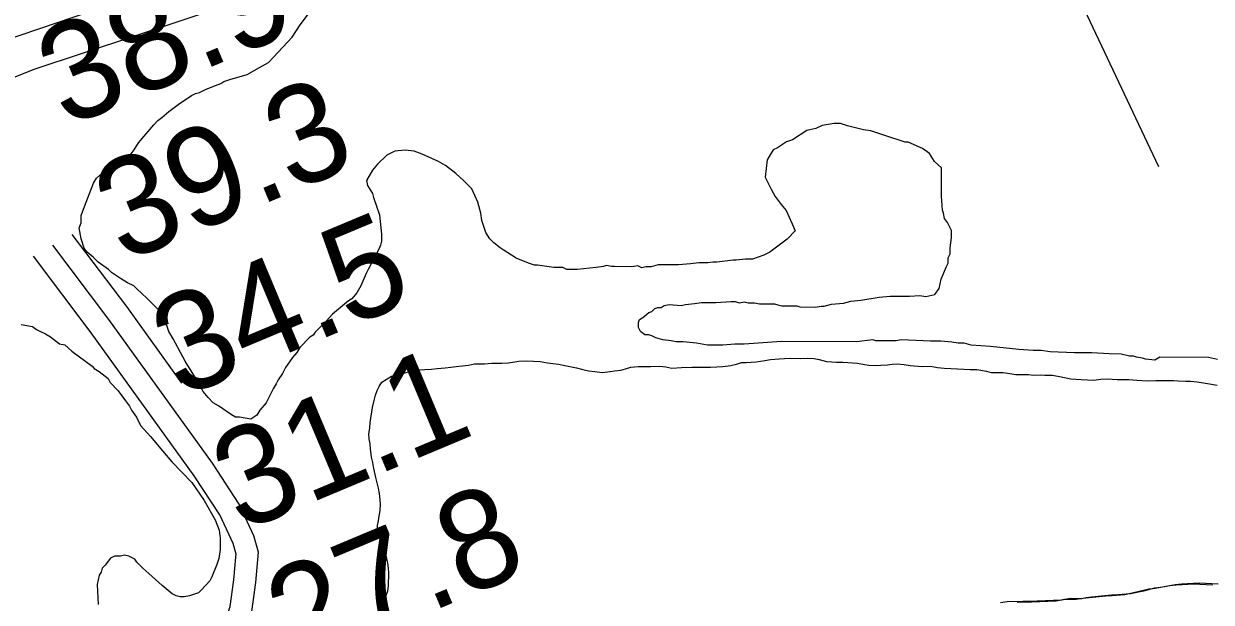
# Model space of a CAD drawing. Extents: x 3219052 to 3256913, y 800770 to 826146.
# Drawn here: x 3250063 to 3250871, y 813700 to 814094 of the extents above; entities that cross this region are included whole.
import ezdxf

# ---------------------------------------------------------------- set-up
doc = ezdxf.new("R2010")
doc.units = 0
for name, color, linetype in [('V-RIVR-RANG', 7, 'Continuous'), ('V-ROAD-CNTR', 7, 'Continuous'), ('V-SITE-VEGE', 7, 'Continuous'), ('V-TOPO-MAJR', 7, 'Continuous'), ('V-TOPO-MINR', 7, 'Continuous'), ('V-TOPO-SHOR', 7, 'Continuous')]:
    doc.layers.add(name, color=color, linetype=linetype)

msp = doc.modelspace()

# ---------------------------------------------------------------- linework, layer by layer
at = {"layer": 'V-RIVR-RANG'}
msp.add_line((3250835.23, 813996.27), (3250434.94, 814846.78), dxfattribs=at)
at = {"layer": 'V-ROAD-CNTR'}
for points in [[(3250218.19, 813693.56), (3250220.91, 813713.4), (3250222.65, 813733.96), (3250219.63, 813744.99), (3250209.63, 813766.63), (3250191.45, 813794.46), (3250120.99, 813892.24), (3250082.85, 813942.81)], [(3250170.67, 813848.96), (3250133.06, 813901.14), (3250096, 813950.28)], [(3250207.32, 813730.65), (3250207.48, 813732.57), (3250205.49, 813739.82), (3250196.47, 813759.34), (3250179.08, 813785.97), (3250108.92, 813883.34), (3250069.7, 813935.33)], [(3250190.35, 813400.45), (3250186.73, 813431.95), (3250189.66, 813484.03), (3250188.11, 813513.86), (3250183.36, 813562.31), (3250182.27, 813592.5), (3250188.14, 813625.18), (3250190.41, 813658.15), (3250203.52, 813697), (3250205.99, 813715.05), (3250207.32, 813730.65)]]:
    msp.add_lwpolyline(points, dxfattribs=at)
at = {"layer": 'V-SITE-VEGE'}
for p, q in [((3250251.1, 814092.79), (3250256.66, 814100.36)), ((3250245.55, 814084.54), (3250251.1, 814092.79)), ((3250233.07, 814070.79), (3250245.55, 814084.54)), ((3250215.07, 814059.14), (3250223.38, 814063.93)), ((3250223.38, 814063.93), (3250229.6, 814067.35)), ((3250229.6, 814067.35), (3250233.07, 814070.79)), ((3250199.18, 814054.38), (3250203.33, 814055.74)), ((3250203.33, 814055.74), (3250215.07, 814059.14)), ((3250182.58, 814046.86), (3250186.73, 814048.91)), ((3250186.73, 814048.91), (3250191.57, 814050.96)), ((3250191.57, 814050.96), (3250197.1, 814053.01)), ((3250197.1, 814053.01), (3250199.18, 814054.38)), ((3250168.06, 814038.64), (3250177.06, 814044.82)), ((3250177.06, 814044.82), (3250179.82, 814046.18)), ((3250179.82, 814046.18), (3250182.58, 814046.86)), ((3250156.98, 814029.72), (3250161.83, 814033.84)), ((3250161.83, 814033.84), (3250168.06, 814038.64)), ((3250141.03, 814012.54), (3250151.43, 814024.91)), ((3250151.43, 814024.91), (3250154.21, 814027.66)), ((3250154.21, 814027.66), (3250156.98, 814029.72)), ((3250606.2, 814024.29), (3250602.05, 814022.23)), ((3250614.49, 814025.63), (3250606.2, 814024.29)), ((3250618.63, 814025.61), (3250614.49, 814025.63)), ((3250623.45, 814024.21), (3250618.63, 814025.61)), ((3250634.48, 814021.4), (3250623.45, 814024.21)), ((3250595.83, 814020.88), (3250586.14, 814014.71)), ((3250602.05, 814022.23), (3250595.83, 814020.88)), ((3250639.31, 814020.69), (3250634.48, 814021.4)), ((3250648.27, 814017.89), (3250639.31, 814020.69)), ((3250662.73, 814013), (3250648.27, 814017.89)), ((3250135.47, 814004.28), (3250138.24, 814007.72)), ((3250138.24, 814007.72), (3250141.03, 814012.54)), ((3250322.5, 814007.6), (3250315.6, 814006.94)), ((3250328.71, 814006.88), (3250322.5, 814007.6)), ((3250573, 814007.87), (3250568.83, 814000.99)), ((3250575.77, 814009.24), (3250573, 814007.87)), ((3250582, 814013.35), (3250575.77, 814009.24)), ((3250586.14, 814014.71), (3250582, 814013.35)), ((3250664.81, 814012.99), (3250662.73, 814013)), ((3250674.45, 814008.81), (3250664.81, 814012.99)), ((3250679.26, 814005.33), (3250674.45, 814008.81)), ((3250129.23, 813998.1), (3250135.47, 814004.28)), ((3250310.06, 814004.2), (3250303.83, 813998.02)), ((3250315.6, 814006.94), (3250310.06, 814004.2)), ((3250334.22, 814004.78), (3250328.71, 814006.88)), ((3250345.24, 813999.91), (3250334.22, 814004.78)), ((3250350.06, 813997.12), (3250345.24, 813999.91)), ((3250568.83, 814000.99), (3250567.4, 813989.27)), ((3250682.69, 813999.8), (3250679.26, 814005.33)), ((3250687.5, 813995.64), (3250682.69, 813999.8)), ((3250114.71, 813990.57), (3250120.93, 813993.31)), ((3250120.93, 813993.31), (3250129.23, 813998.1)), ((3250300.36, 813993.89), (3250296.19, 813987.01)), ((3250303.83, 813998.02), (3250300.36, 813993.89)), ((3250356.93, 813991.58), (3250350.06, 813997.12)), ((3250362.43, 813986.72), (3250356.93, 813991.58)), ((3250687.42, 813976.31), (3250687.5, 813995.64)), ((3250104.26, 813969.23), (3250110.54, 813985.07)), ((3250110.54, 813985.07), (3250112.63, 813988.51)), ((3250112.63, 813988.51), (3250114.71, 813990.57)), ((3250296.19, 813987.01), (3250296.86, 813983.56)), ((3250296.86, 813983.56), (3250300.29, 813978.02)), ((3250367.93, 813981.17), (3250362.43, 813986.72)), ((3250567.4, 813989.27), (3250571.5, 813980.96)), ((3250300.29, 813978.02), (3250300.96, 813975.26)), ((3250300.96, 813975.26), (3250305.05, 813963.51)), ((3250372.03, 813972.18), (3250367.93, 813981.17)), ((3250571.5, 813980.96), (3250574.24, 813976.12)), ((3250574.24, 813976.12), (3250578.36, 813970.58)), ((3250688.06, 813966.65), (3250687.42, 813976.31)), ((3250102.16, 813963.02), (3250104.26, 813969.23)), ((3250374.06, 813964.58), (3250372.03, 813972.18)), ((3250578.36, 813970.58), (3250581.79, 813966.43)), ((3250102.14, 813958.19), (3250102.16, 813963.02)), ((3250305.05, 813963.51), (3250306.37, 813950.39)), ((3250374.73, 813959.75), (3250374.06, 813964.58)), ((3250377.46, 813951.46), (3250374.73, 813959.75)), ((3250581.79, 813966.43), (3250585.89, 813957.44)), ((3250688.74, 813964.58), (3250688.06, 813966.65)), ((3250689.42, 813961.12), (3250688.74, 813964.58)), ((3250691.48, 813958.35), (3250689.42, 813961.12)), ((3250100.75, 813954.75), (3250102.14, 813958.19)), ((3250102.1, 813947.15), (3250100.75, 813954.75)), ((3250380.2, 813947.31), (3250377.46, 813951.46)), ((3250587.94, 813952.6), (3250582.39, 813947.1)), ((3250585.89, 813957.44), (3250587.94, 813952.6)), ((3250694.21, 813952.82), (3250691.48, 813958.35)), ((3250694.19, 813947.99), (3250694.21, 813952.82)), ((3250104.14, 813940.93), (3250102.1, 813947.15)), ((3250305.65, 813942.8), (3250304.95, 813940.73)), ((3250306.35, 813945.56), (3250305.65, 813942.8)), ((3250306.37, 813950.39), (3250306.35, 813945.56)), ((3250382.95, 813944.53), (3250380.2, 813947.31)), ((3250387.07, 813941.07), (3250382.95, 813944.53)), ((3250582.39, 813947.1), (3250570.62, 813938.18)), ((3250693.47, 813941.09), (3250694.19, 813947.99)), ((3250106.2, 813938.16), (3250104.14, 813940.93)), ((3250110.32, 813934.7), (3250106.2, 813938.16)), ((3250113.76, 813931.23), (3250110.32, 813934.7)), ((3250304.95, 813940.73), (3250297.34, 813926.26)), ((3250389.14, 813939.67), (3250387.07, 813941.07)), ((3250398.08, 813934.11), (3250389.14, 813939.67)), ((3250566.48, 813936.13), (3250558.87, 813933.41)), ((3250570.62, 813938.18), (3250566.48, 813936.13)), ((3250692.06, 813934.2), (3250693.45, 813936.95)), ((3250693.45, 813936.95), (3250693.47, 813941.09)), ((3250120.64, 813926.37), (3250113.76, 813931.23)), ((3250406.35, 813930.63), (3250398.08, 813934.11)), ((3250410.48, 813929.23), (3250406.35, 813930.63)), ((3250412.55, 813929.22), (3250410.48, 813929.23)), ((3250423.59, 813927.79), (3250412.55, 813929.22)), ((3250429.8, 813927.76), (3250423.59, 813927.79)), ((3250432.55, 813926.37), (3250429.8, 813927.76)), ((3250452.57, 813927.66), (3250439.46, 813926.34)), ((3250457.41, 813928.33), (3250452.57, 813927.66)), ((3250459.48, 813929.01), (3250457.41, 813928.33)), ((3250462.93, 813928.31), (3250459.48, 813929.01)), ((3250465, 813928.3), (3250462.93, 813928.31)), ((3250476.73, 813928.25), (3250465, 813928.3)), ((3250480.87, 813928.92), (3250476.73, 813928.25)), ((3250483.62, 813927.53), (3250480.87, 813928.92)), ((3250486.39, 813928.21), (3250483.62, 813927.53)), ((3250489.84, 813928.19), (3250486.39, 813928.21)), ((3250494.68, 813929.55), (3250489.84, 813928.19)), ((3250508.48, 813929.49), (3250494.68, 813929.55)), ((3250516.76, 813930.14), (3250508.48, 813929.49)), ((3250522.29, 813930.81), (3250516.76, 813930.14)), ((3250528.5, 813930.78), (3250522.29, 813930.81)), ((3250531.95, 813931.45), (3250528.5, 813930.78)), ((3250534.71, 813931.44), (3250531.95, 813931.45)), ((3250545.75, 813932.77), (3250534.71, 813931.44)), ((3250547.83, 813932.76), (3250545.75, 813932.77)), ((3250554.04, 813933.43), (3250547.83, 813932.76)), ((3250558.87, 813933.41), (3250554.04, 813933.43)), ((3250687.17, 813919.73), (3250690.65, 813927.99)), ((3250690.65, 813927.99), (3250692.05, 813930.74)), ((3250692.05, 813930.74), (3250692.06, 813934.2)), ((3250122.7, 813924.29), (3250120.64, 813926.37)), ((3250128.89, 813920.12), (3250122.7, 813924.29)), ((3250133.71, 813917.34), (3250128.89, 813920.12)), ((3250295.91, 813923.52), (3250292.42, 813915.26)), ((3250297.34, 813926.26), (3250295.91, 813923.52)), ((3250439.46, 813926.34), (3250432.55, 813926.37)), ((3250685.76, 813913.52), (3250687.17, 813919.73)), ((3250137.84, 813915.25), (3250133.71, 813917.34)), ((3250139.9, 813913.17), (3250137.84, 813915.25)), ((3250146.78, 813906.93), (3250139.9, 813913.17)), ((3250289.64, 813910.44), (3250286.17, 813906.31)), ((3250292.42, 813915.26), (3250289.64, 813910.44)), ((3250682.98, 813909.4), (3250685.76, 813913.52)), ((3250155.7, 813897.92), (3250146.78, 813906.93)), ((3250284.09, 813904.94), (3250273.01, 813896.02)), ((3250286.17, 813906.31), (3250284.09, 813904.94)), ((3250498.69, 813901.93), (3250502.15, 813902.6)), ((3250502.15, 813902.6), (3250510.43, 813901.87)), ((3250510.43, 813901.87), (3250513.19, 813902.55)), ((3250513.19, 813902.55), (3250519.4, 813903.22)), ((3250519.4, 813903.22), (3250524.24, 813903.88)), ((3250524.24, 813903.88), (3250533.9, 813903.84)), ((3250533.9, 813903.84), (3250544.25, 813904.49)), ((3250544.25, 813904.49), (3250547.01, 813904.47)), ((3250547.01, 813904.47), (3250549.77, 813903.77)), ((3250549.77, 813903.77), (3250553.22, 813904.45)), ((3250553.22, 813904.45), (3250555.98, 813903.74)), ((3250555.98, 813903.74), (3250560.12, 813903.73)), ((3250560.12, 813903.73), (3250563.57, 813903.02)), ((3250563.57, 813903.02), (3250573.92, 813902.97)), ((3250573.92, 813902.97), (3250575.99, 813902.28)), ((3250575.99, 813902.28), (3250578.74, 813901.57)), ((3250607.73, 813901.44), (3250612.56, 813902.8)), ((3250612.56, 813902.8), (3250620.85, 813903.46)), ((3250620.85, 813903.46), (3250625.68, 813904.82)), ((3250625.68, 813904.82), (3250632.59, 813905.48)), ((3250632.59, 813905.48), (3250645.02, 813907.49)), ((3250645.02, 813907.49), (3250652.61, 813908.15)), ((3250652.61, 813908.15), (3250665.72, 813908.09)), ((3250665.72, 813908.09), (3250672.63, 813908.75)), ((3250672.63, 813908.75), (3250676.76, 813908.04)), ((3250676.76, 813908.04), (3250682.98, 813909.4)), ((3250156.38, 813895.16), (3250155.7, 813897.92)), ((3250160.49, 813888.24), (3250156.38, 813895.16)), ((3250273.01, 813896.02), (3250268.85, 813891.21)), ((3250484.17, 813893.71), (3250488.32, 813897.14)), ((3250488.32, 813897.14), (3250490.4, 813897.82)), ((3250490.4, 813897.82), (3250492.47, 813899.88)), ((3250492.47, 813899.88), (3250494.55, 813900.57)), ((3250494.55, 813900.57), (3250496.62, 813900.56)), ((3250496.62, 813900.56), (3250498.69, 813901.93)), ((3250578.74, 813901.57), (3250589.1, 813901.53)), ((3250589.1, 813901.53), (3250591.16, 813900.83)), ((3250591.16, 813900.83), (3250601.51, 813900.78)), ((3250601.51, 813900.78), (3250605.66, 813901.46)), ((3250605.66, 813901.46), (3250607.73, 813901.44)), ((3250161.85, 813884.09), (3250160.49, 813888.24)), ((3250268.85, 813891.21), (3250261.22, 813883.65)), ((3250481.37, 813886.82), (3250481.39, 813890.27)), ((3250482.74, 813884.06), (3250481.37, 813886.82)), ((3250481.39, 813890.27), (3250482.09, 813892.34)), ((3250482.09, 813892.34), (3250484.17, 813893.71)), ((3250164.59, 813879.25), (3250161.85, 813884.09)), ((3250172.81, 813864.03), (3250164.59, 813879.25)), ((3250257.76, 813880.22), (3250250.83, 813873.35)), ((3250259.84, 813881.59), (3250257.76, 813880.22)), ((3250261.22, 813883.65), (3250259.84, 813881.59)), ((3250485.5, 813881.97), (3250482.74, 813884.06)), ((3250488.25, 813881.96), (3250485.5, 813881.97)), ((3250490.32, 813881.26), (3250488.25, 813881.96)), ((3250493.08, 813879.87), (3250490.32, 813881.26)), ((3250497.9, 813878.47), (3250493.08, 813879.87)), ((3250503.42, 813877.75), (3250497.9, 813878.47)), ((3250640.75, 813878.53), (3250629.7, 813877.2)), ((3250642.82, 813877.83), (3250640.75, 813878.53)), ((3250660.07, 813878.44), (3250656.62, 813877.77)), ((3250680.08, 813877.66), (3250660.07, 813878.44)), ((3250248.74, 813869.9), (3250245.97, 813866.47)), ((3250250.83, 813873.35), (3250248.74, 813869.9)), ((3250506.87, 813877.05), (3250503.42, 813877.75)), ((3250511.7, 813877.03), (3250506.87, 813877.05)), ((3250520.66, 813876.3), (3250511.7, 813877.03)), ((3250528.25, 813874.88), (3250520.66, 813876.3)), ((3250538.6, 813874.84), (3250528.25, 813874.88)), ((3250546.88, 813875.49), (3250538.6, 813874.84)), ((3250553.09, 813875.46), (3250546.88, 813875.49)), ((3250578.64, 813877.42), (3250553.09, 813875.46)), ((3250629.7, 813877.2), (3250578.64, 813877.42)), ((3250656.62, 813877.77), (3250642.82, 813877.83)), ((3250686.98, 813877.63), (3250680.08, 813877.66)), ((3250694.57, 813876.91), (3250686.98, 813877.63)), ((3250698.71, 813876.2), (3250694.57, 813876.91)), ((3250702.85, 813876.18), (3250698.71, 813876.2)), ((3250707.67, 813874.78), (3250702.85, 813876.18)), ((3250720.78, 813874.03), (3250707.67, 813874.78)), ((3250740.09, 813871.88), (3250720.78, 813874.03)), ((3250749.75, 813871.14), (3250740.09, 813871.88)), ((3250755.27, 813871.12), (3250749.75, 813871.14)), ((3250761.48, 813870.4), (3250755.27, 813871.12)), ((3250778.04, 813869.64), (3250761.48, 813870.4)), ((3250181.03, 813850.88), (3250172.81, 813864.03)), ((3250245.97, 813866.47), (3250241.11, 813859.58)), ((3250789.77, 813869.59), (3250778.04, 813869.64)), ((3250801.5, 813868.85), (3250789.77, 813869.59)), ((3250809.78, 813868.81), (3250801.5, 813868.85)), ((3250815.29, 813867.41), (3250809.78, 813868.81)), ((3250818.05, 813867.39), (3250815.29, 813867.41)), ((3250820.12, 813866.69), (3250818.05, 813867.39)), ((3250824.26, 813865.98), (3250820.12, 813866.69)), ((3250826.32, 813865.29), (3250824.26, 813865.98)), ((3250832.53, 813864.57), (3250826.32, 813865.29)), ((3250835.99, 813866.62), (3250832.53, 813864.57)), ((3250869.11, 813866.48), (3250835.99, 813866.62)), ((3250875.32, 813865.07), (3250869.11, 813866.48)), ((3250239.02, 813855.46), (3250236.24, 813851.33)), ((3250241.11, 813859.58), (3250239.02, 813855.46)), ((3250185.14, 813843.27), (3250181.03, 813850.88)), ((3250234.85, 813848.58), (3250232.76, 813845.13)), ((3250236.24, 813851.33), (3250234.85, 813848.58)), ((3250188.57, 813839.12), (3250185.14, 813843.27)), ((3250192, 813835.65), (3250188.57, 813839.12)), ((3250232.76, 813845.13), (3250227.89, 813835.49)), ((3250195.45, 813833.57), (3250192, 813835.65)), ((3250204.39, 813827.32), (3250195.45, 813833.57)), ((3250223.73, 813830.68), (3250221.64, 813827.24)), ((3250227.89, 813835.49), (3250223.73, 813830.68)), ((3250207.14, 813825.92), (3250204.39, 813827.32)), ((3250209.9, 813825.91), (3250207.14, 813825.92)), ((3250217.49, 813824.5), (3250209.9, 813825.91)), ((3250221.64, 813827.24), (3250217.49, 813824.5)), ((3250820.96, 813707.07), (3250828.54, 813708.93)), ((3250828.54, 813708.93), (3250832.88, 813709.45)), ((3250832.88, 813709.45), (3250842.62, 813711.31)), ((3250842.62, 813711.31), (3250847.23, 813711.83)), ((3250847.23, 813711.83), (3250858.87, 813712.32)), ((3250858.87, 813712.32), (3250871.85, 813711.72)), ((3250748.68, 813700.08), (3250765.46, 813700.82)), ((3250765.46, 813700.82), (3250771.14, 813701.88)), ((3250771.14, 813701.88), (3250775.2, 813701.86)), ((3250775.2, 813701.86), (3250778.99, 813701.85)), ((3250778.99, 813701.85), (3250781.97, 813702.38)), ((3250781.97, 813702.38), (3250785.76, 813702.9)), ((3250785.76, 813702.9), (3250799.3, 813704.19)), ((3250799.3, 813704.19), (3250803.63, 813704.44)), ((3250803.63, 813704.44), (3250812.29, 813705.22)), ((3250812.29, 813705.22), (3250820.96, 813707.07)), ((3250738.93, 813699.86), (3250748.68, 813700.08))]:
    msp.add_line(p, q, dxfattribs=at)
for points in [[(3250061.3, 813888.94), (3250068.88, 813887.53), (3250071.64, 813885.45), (3250074.39, 813884.06), (3250077.83, 813882.66), (3250081.27, 813880.58)], [(3250081.27, 813880.58), (3250087.46, 813875.72), (3250090.91, 813875.01), (3250095.72, 813870.85), (3250109.48, 813860.44), (3250110.85, 813859.05)], [(3250110.85, 813859.05), (3250114.29, 813856.97), (3250120.48, 813852.11), (3250121.85, 813849.34), (3250127.35, 813843.8), (3250132.15, 813836.88), (3250134.89, 813833.41), (3250136.26, 813830.65), (3250139.69, 813825.8), (3250142.43, 813820.27), (3250149.29, 813812.65), (3250157.53, 813802.95), (3250163.71, 813795.33), (3250177.45, 813781.47), (3250185.68, 813769.01), (3250193.21, 813755.87), (3250195.94, 813748.95), (3250196.61, 813743.43), (3250196.57, 813735.84), (3250195.85, 813729.63), (3250194.45, 813725.5), (3250190.97, 813717.23), (3250189.58, 813714.48), (3250184.03, 813708.29), (3250181.95, 813706.23), (3250175.73, 813704.19), (3250172.28, 813703.51), (3250169.52, 813703.52), (3250166.76, 813704.23), (3250164, 813705.62), (3250159.88, 813709.09), (3250157.13, 813711.17), (3250148.19, 813719.49), (3250144.07, 813722.96), (3250139.94, 813727.12), (3250138.58, 813729.19), (3250134.44, 813731.28), (3250131.68, 813731.99), (3250128.92, 813731.31), (3250124.78, 813731.33), (3250122.02, 813729.96), (3250118.54, 813725.14), (3250116.46, 813723.08), (3250115.76, 813720.32), (3250114.37, 813718.26), (3250112.97, 813712.05), (3250113.59, 813698.25)]]:
    msp.add_lwpolyline(points, dxfattribs=at)
at = {"layer": 'V-TOPO-MAJR'}
msp.add_lwpolyline([(3248859.84, 813704.35), (3249095.82, 813748.93), (3249422.19, 813818.38), (3249597.98, 813873.15), (3250070.19, 814062.69), (3250205.8, 814107.52), (3250396.54, 814122.11), (3250627.39, 814121.53), (3250823.17, 814146.14), (3251219.93, 814265.61), (3251511.21, 814345.18), (3251954.48, 814526.77)], dxfattribs=at)
at = {"layer": 'V-TOPO-MINR'}
msp.add_lwpolyline([(3251954.05, 814556.18), (3251726.65, 814468.43), (3251492.22, 814374.58), (3251276.77, 814318.45), (3251068.89, 814266.08), (3250819.41, 814194.93), (3250656.92, 814168.89), (3250369.82, 814162.05), (3250237.56, 814139.71), (3250120.38, 814106), (3249976.72, 814057.25), (3249689.36, 813944.64), (3249526.75, 813869.5), (3249186.6, 813794.79), (3248837.09, 813715.92)], dxfattribs=at)
at = {"layer": 'V-TOPO-SHOR'}
for points in [[(3250298.14, 813811.04), (3250297.88, 813814.29), (3250298.45, 813818.61), (3250298.73, 813822.13), (3250300.4, 813832.4), (3250301.23, 813836.19), (3250302.33, 813840.79), (3250303.43, 813844.03), (3250304.79, 813846.73), (3250306.7, 813849.7), (3250309.68, 813851.58), (3250313.21, 813853.73), (3250318.36, 813854.79), (3250321.61, 813855.85), (3250324.86, 813856.65), (3250330.28, 813857.98), (3250335.96, 813858.22), (3250340.56, 813858.47), (3250344.35, 813859), (3250349.77, 813859.52), (3250353.56, 813859.77), (3250358.98, 813860.56), (3250365.74, 813861.34), (3250369.81, 813862.14), (3250376.57, 813862.11), (3250381.44, 813862.62), (3250384.69, 813862.61), (3250388.21, 813862.6), (3250392.81, 813862.85), (3250399.85, 813863.9), (3250404.99, 813864.14), (3250409.86, 813863.85), (3250414.46, 813863.83), (3250419.33, 813862.73), (3250423.12, 813862.44), (3250426.9, 813861.88), (3250431.23, 813861.05), (3250439.07, 813859.4), (3250442.58, 813858.57), (3250447.18, 813857.46), (3250451.51, 813856.9), (3250456.65, 813856.34), (3250462.06, 813856.86), (3250465.04, 813857.39), (3250469.37, 813857.91), (3250472.35, 813858.71), (3250476.14, 813859.77), (3250481.02, 813860.29), (3250484.81, 813860.28), (3250489.41, 813860.26), (3250495.9, 813860.5), (3250499.96, 813860.21), (3250504.01, 813859.11), (3250510.51, 813859.62), (3250517.55, 813859.86), (3250525.39, 813859.83), (3250530.26, 813859.8), (3250534.6, 813860.05), (3250538.66, 813860.31), (3250544.07, 813861.09), (3250547.87, 813861.89), (3250551.39, 813862.96), (3250554.63, 813862.94), (3250561.4, 813863.45), (3250567.36, 813864.51), (3250571.15, 813865.04), (3250577.11, 813865.55), (3250580.62, 813865.81), (3250584.14, 813866.06), (3250591.72, 813865.76), (3250596.32, 813866.01), (3250600.92, 813865.71), (3250604.16, 813865.16), (3250609.3, 813863.78), (3250612.55, 813863.5), (3250616.06, 813863.21), (3250620.39, 813863.19), (3250630.4, 813862.61), (3250635, 813861.78), (3250637.97, 813861.22), (3250642.3, 813860.93), (3250646.09, 813861.19), (3250650.69, 813861.44), (3250653.94, 813861.96), (3250657.19, 813862.22), (3250662.06, 813861.66), (3250666.11, 813861.1), (3250671.52, 813860.53), (3250674.77, 813860.25), (3250679.91, 813860.5), (3250684.78, 813859.66), (3250689.38, 813859.1), (3250698.31, 813858.79), (3250706.96, 813858.21), (3250711.56, 813858.19), (3250718.05, 813857.08), (3250721.3, 813856.25), (3250725.9, 813856.23), (3250729.42, 813856.22), (3250734.01, 813855.66), (3250738.07, 813854.83)], [(3250738.07, 813854.83), (3250743.48, 813854.8), (3250746.73, 813854.79), (3250749.97, 813854.5), (3250754.58, 813854.75), (3250757.82, 813854.47), (3250762.96, 813854.45), (3250768.91, 813853.34), (3250775.4, 813851.96), (3250782.43, 813851.38), (3250791.09, 813851.08), (3250795.96, 813851.6), (3250800.29, 813851.85), (3250807.06, 813851.55), (3250814.91, 813851.51), (3250820.32, 813850.95), (3250827.89, 813850.64), (3250833.31, 813850.89), (3250841.69, 813850.85), (3250845.21, 813850.84), (3250848.46, 813850.55), (3250853.6, 813850.26), (3250856.84, 813850.24), (3250861.44, 813849.95), (3250868.48, 813848.84), (3250874.96, 813847.73)], [(3250304.39, 813694.65), (3250307.39, 813700.05), (3250309.58, 813704.37), (3250310.67, 813707.61), (3250311.23, 813711.13), (3250311.54, 813719.78), (3250311.28, 813723.03), (3250310.75, 813726.55), (3250309.7, 813731.7), (3250307.82, 813735.22), (3250305.68, 813742), (3250304.89, 813745.25), (3250303.82, 813748.23), (3250303.83, 813752.02), (3250304.39, 813755.26), (3250304.94, 813758.51), (3250305.5, 813762.3), (3250305.79, 813766.35), (3250305.54, 813769.6), (3250305.01, 813773.93), (3250304.49, 813777.45), (3250303.42, 813781.25), (3250302.62, 813784.77), (3250301.3, 813791), (3250300.5, 813795.06), (3250299.71, 813798.58), (3250298.92, 813804.27), (3250298.67, 813807.79), (3250298.14, 813811.04)], [(3250875.72, 813712.15), (3250862.73, 813712.75), (3250851.09, 813712.26), (3250846.49, 813711.74), (3250836.74, 813709.89), (3250832.41, 813709.36), (3250824.82, 813707.51), (3250816.16, 813705.65), (3250807.49, 813704.88), (3250803.16, 813704.62), (3250789.63, 813703.33), (3250785.84, 813702.81), (3250782.86, 813702.28), (3250779.07, 813702.3), (3250775.01, 813702.31)], [(3250775.01, 813702.31), (3250769.32, 813701.25), (3250752.54, 813700.52), (3250742.8, 813700.29), (3250732.24, 813700.07), (3250727.64, 813699.54)]]:
    msp.add_lwpolyline(points, dxfattribs=at)

# ---------------------------------------------------------------- texts
at = {"layer": 'V-RIVR-RANG'}
for s, p in [('38.9', (3250091.53, 814022.68)), ('39.3', (3250130.67, 813930.65)), ('34.5', (3250169.57, 813838.53)), ('31.1', (3250210.65, 813747.32)), ('27.8', (3250247.35, 813654.27))]:
    msp.add_text(s, height=67, rotation=22.74833, dxfattribs=at).set_placement(p)

doc.saveas('drawing.dxf')
